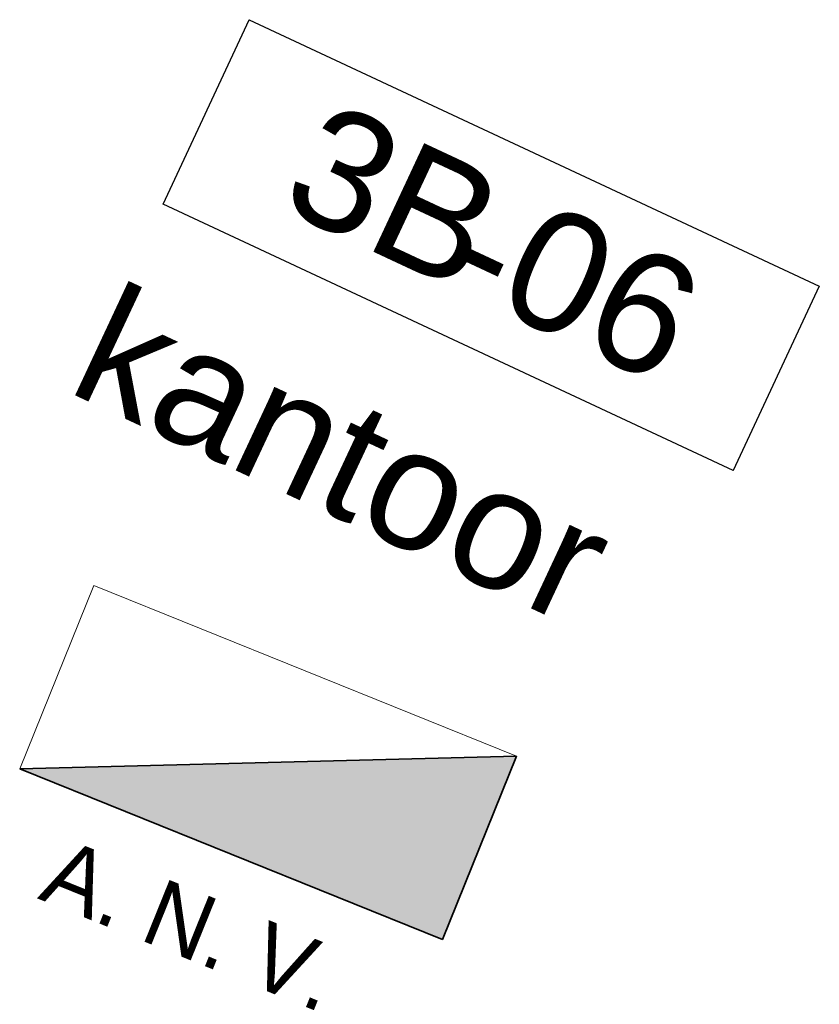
# Model space of a CAD drawing. Header units: millimetres. Extents: x -526411 to -400573, y 47353 to 130199.
# Tile 476 of 543: x -469045 to -467965, y 118846 to 120177. Entities that reach past the tile are written whole.
import ezdxf

# ---------------------------------------------------------------- set-up
doc = ezdxf.new("R2010")
doc.units = ezdxf.units.MM
for name, color, linetype, lineweight in [('01_ALGEMEEN', 7, 'Continuous', 18), ('08_RUIMTENUMMERING', 7, 'Continuous', 18), ('65_BRANDWEERSYMBOLEN', 7, 'Continuous', 18), ('m-pg-03_AI_dwg', 8, 'Continuous', 18)]:
    doc.layers.add(name, color=color, linetype=linetype, lineweight=lineweight)
doc.styles.add('Arial_2', font='arial.ttf', dxfattribs={"height": 7.29503})
doc.styles.add('Frutiger', font='Frutrg__0.ttf', dxfattribs={"height": 7.29503})
doc.styles.add('Frutiger_3', font='Frutrg__0.ttf', dxfattribs={"height": 4.052794})

# ---------------------------------------------------------------- blocks, each defined once
blk = doc.blocks.new('m-pg-03_AI_dwg_block 3168-642137-3e Verdieping - Percelen telling LI')
at = {"layer": '01_ALGEMEEN', "color": 53, "lineweight": 35, "flags": 128}
blk.add_lwpolyline([(-144.925, 1516.942), (-114.705, 1517.695), (-119.208, 1506.55), (-144.925, 1516.942)], dxfattribs=at)
blk = doc.blocks.new('m-pg-03_AI_dwg_block 3169-642138-3e Verdieping - Percelen telling LI')
at = {"layer": '01_ALGEMEEN'}
blk.add_hatch(color=10, dxfattribs=at).paths.add_polyline_path([(-119.208, 1506.55), (-114.705, 1517.695), (-144.925, 1516.942), (-123.993, 1508.484)], flags=0)
at = {"layer": '01_ALGEMEEN', "color": 133, "flags": 128}
blk.add_lwpolyline([(-144.925, 1516.942), (-114.705, 1517.695), (-119.208, 1506.55)], close=True, dxfattribs=at)
blk = doc.blocks.new('m-pg-03_AI_dwg_block 3170-642139-3e Verdieping - Percelen telling LI')
at = {"layer": '01_ALGEMEEN', "color": 213, "lineweight": 13, "flags": 128}
blk.add_lwpolyline([(-144.926, 1516.942), (-140.422, 1528.087), (-114.705, 1517.695), (-119.208, 1506.55)], close=True, dxfattribs=at)
blk = doc.blocks.new('m-pg-03_AI_dwg_block 8190-647159-3e Verdieping - Percelen telling LI')
at = {"layer": '65_BRANDWEERSYMBOLEN', "color": 133, "flags": 128}
blk.add_lwpolyline([(-144.926, 1516.942), (-140.422, 1528.087), (-114.705, 1517.695)], close=True, dxfattribs=at)
blk.add_lwpolyline([(-144.926, 1516.942), (-140.422, 1528.087), (-114.705, 1517.695)], close=True, dxfattribs=at)
blk = doc.blocks.new('m-pg-03_AI_dwg_block 8191-647160-3e Verdieping - Percelen telling LI')
at = {"layer": '65_BRANDWEERSYMBOLEN', "insert": (-142.367, 1512.818), "char_height": 4.0528, "width": 23.9164, "attachment_point": 1, "rotation": 337.99743, "line_spacing_factor": 1.017696, "style": 'Frutiger_3'}
blk.add_mtext('A. N. V.', dxfattribs=at)
blk = doc.blocks.new('m-pg-03_AI_dwg_block 8913-647881-3e Verdieping - Percelen telling LI')
at = {"layer": '08_RUIMTENUMMERING', "color": 253, "lineweight": 25, "flags": 128}
blk.add_lwpolyline([(-136.201, 1551.3), (-130.957, 1562.519), (-96.281, 1546.312), (-101.524, 1535.094)], close=True, dxfattribs=at)
at = {"layer": '08_RUIMTENUMMERING', "color": 133, "flags": 128}
blk.add_lwpolyline([(-136.201, 1551.3), (-130.957, 1562.519), (-96.281, 1546.312), (-101.524, 1535.094)], close=True, dxfattribs=at)
blk = doc.blocks.new('m-pg-03_AI_dwg_block 8914-647882-3e Verdieping - Percelen telling LI')
at = {"layer": '08_RUIMTENUMMERING', "insert": (-116.319, 1552.507), "char_height": 7.295, "width": 4.10554, "attachment_point": 1, "rotation": 334.95024, "line_spacing_factor": 1.017696, "style": 'Frutiger'}
blk.add_mtext('-', dxfattribs=at)
blk = doc.blocks.new('m-pg-03_AI_dwg_block 8915-647883-3e Verdieping - Percelen telling LI')
at = {"layer": '08_RUIMTENUMMERING', "color": 133, "flags": 128}
blk.add_lwpolyline([(-130.957, 1562.519), (-96.281, 1546.312), (-101.524, 1535.094), (-136.201, 1551.3)], close=True, dxfattribs=at)
blk = doc.blocks.new('m-pg-03_AI_dwg_block 8916-647884-3e Verdieping - Percelen telling LI')
at = {"layer": '08_RUIMTENUMMERING', "color": 133, "flags": 128}
blk.add_lwpolyline([(-136.201, 1551.3), (-130.957, 1562.519), (-96.281, 1546.312)], dxfattribs=at)
blk = doc.blocks.new('m-pg-03_AI_dwg_block 8917-647885-3e Verdieping - Percelen telling LI')
at = {"layer": '08_RUIMTENUMMERING', "color": 133, "flags": 128}
blk.add_lwpolyline([(-136.201, 1551.3), (-101.524, 1535.094), (-96.281, 1546.312)], dxfattribs=at)
blk = doc.blocks.new('m-pg-03_AI_dwg_block 8912-647886-3e Verdieping - Percelen telling LI')
for name in ['m-pg-03_AI_dwg_block 8913-647881-3e Verdieping - Percelen telling LI', 'm-pg-03_AI_dwg_block 8915-647883-3e Verdieping - Percelen telling LI', 'm-pg-03_AI_dwg_block 8916-647884-3e Verdieping - Percelen telling LI', 'm-pg-03_AI_dwg_block 8917-647885-3e Verdieping - Percelen telling LI', 'm-pg-03_AI_dwg_block 8914-647882-3e Verdieping - Percelen telling LI']:
    blk.add_blockref(name, (0, 0))
blk = doc.blocks.new('m-pg-03_AI_dwg_block 8918-647887-3e Verdieping - Percelen telling LI')
at = {"layer": '08_RUIMTENUMMERING', "insert": (-139.088, 1546.561), "char_height": 7.295, "width": 40.49774, "attachment_point": 1, "rotation": 334.95024, "line_spacing_factor": 0.938532, "style": 'Arial_2'}
blk.add_mtext('kantoor', dxfattribs=at)
blk = doc.blocks.new('m-pg-03_AI_dwg_block 8919-647888-3e Verdieping - Percelen telling LI')
at = {"layer": '08_RUIMTENUMMERING', "insert": (-126.21, 1557.759), "char_height": 7.295, "width": 14.86401, "attachment_point": 1, "rotation": 334.95024, "line_spacing_factor": 0.938532, "style": 'Arial_2'}
blk.add_mtext('3B', dxfattribs=at)
blk = doc.blocks.new('m-pg-03_AI_dwg_block 8920-647889-3e Verdieping - Percelen telling LI')
at = {"layer": '08_RUIMTENUMMERING', "insert": (-113.127, 1551.644), "char_height": 7.295, "width": 13.52891, "attachment_point": 1, "rotation": 334.95024, "line_spacing_factor": 0.938532, "style": 'Arial_2'}
blk.add_mtext('06', dxfattribs=at)
blk = doc.blocks.new('m-pg-03_AI_dwg-638970-3e Verdieping - Percelen telling LI')
for name in ['m-pg-03_AI_dwg_block 8912-647886-3e Verdieping - Percelen telling LI', 'm-pg-03_AI_dwg_block 8919-647888-3e Verdieping - Percelen telling LI', 'm-pg-03_AI_dwg_block 8920-647889-3e Verdieping - Percelen telling LI', 'm-pg-03_AI_dwg_block 8918-647887-3e Verdieping - Percelen telling LI', 'm-pg-03_AI_dwg_block 3170-642139-3e Verdieping - Percelen telling LI', 'm-pg-03_AI_dwg_block 8190-647159-3e Verdieping - Percelen telling LI', 'm-pg-03_AI_dwg_block 3168-642137-3e Verdieping - Percelen telling LI', 'm-pg-03_AI_dwg_block 3169-642138-3e Verdieping - Percelen telling LI', 'm-pg-03_AI_dwg_block 8191-647160-3e Verdieping - Percelen telling LI']:
    blk.add_blockref(name, (0, 0))

msp = doc.modelspace()

# ---------------------------------------------------------------- block references
at = {"layer": 'm-pg-03_AI_dwg', "color": 133, "xscale": 22.2068924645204, "yscale": 22.2068924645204, "zscale": 22.2068924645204}
msp.add_blockref('m-pg-03_AI_dwg-638970-3e Verdieping - Percelen telling LI', (-465826.5, 85478), dxfattribs=at)

doc.saveas('drawing.dxf')
